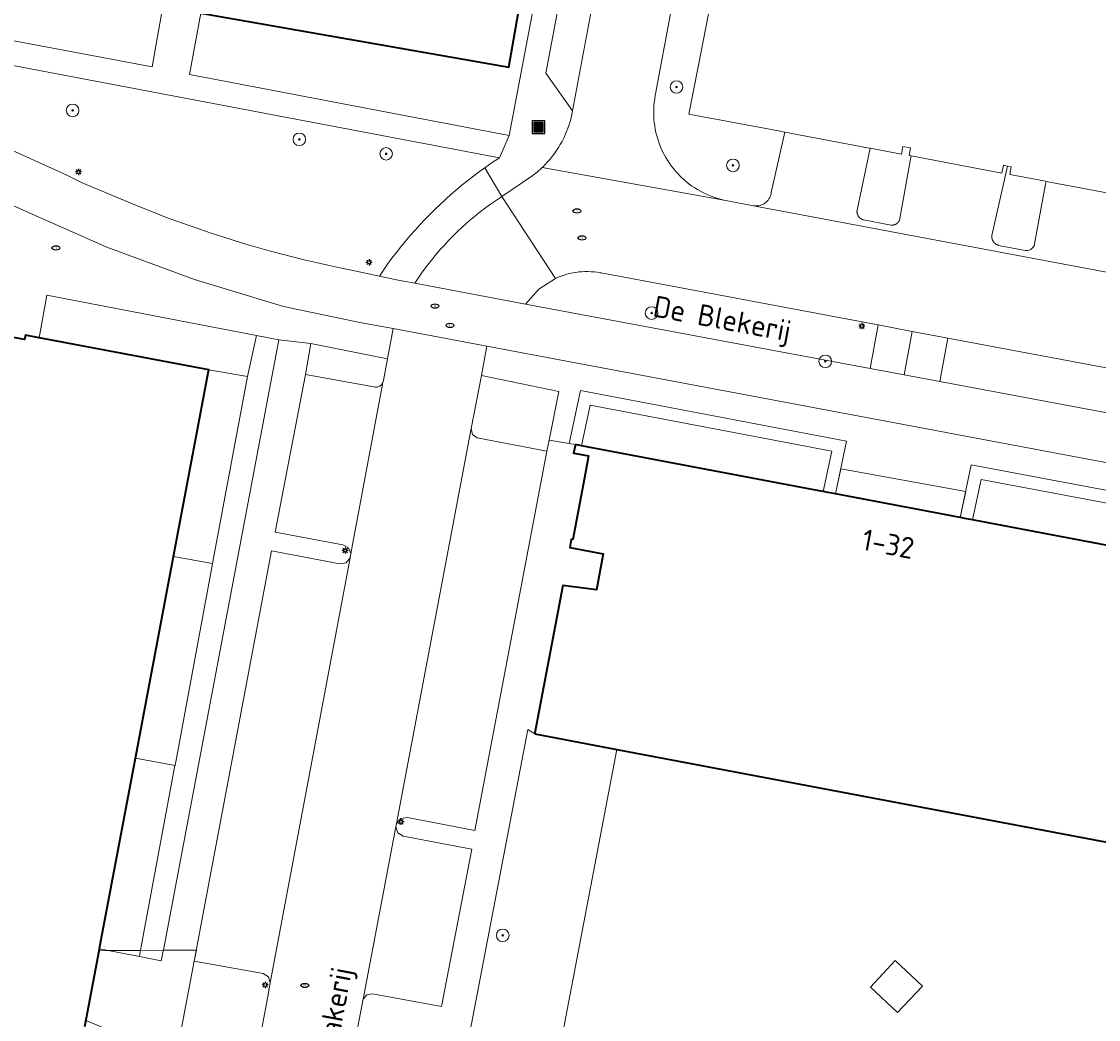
# Model space of a CAD drawing. Header units: metres. Extents: x 152610 to 160096, y 456114 to 462495.
# Tile 333 of 656: x 157652 to 157721, y 459875 to 459938. Entities that reach past the tile are written whole.
import ezdxf
from ezdxf.enums import TextEntityAlignment as Align

# ---------------------------------------------------------------- set-up
doc = ezdxf.new("R2010")
doc.units = ezdxf.units.M
doc.header["$LTSCALE"] = 0.5
doc.layers.get('0').update_dxf_attribs({"linetype": 'CONTINUOUS'})
for name, color, linetype, lineweight in [('B-PV-GK-BESCHOEIING-G', 251, 'GK-BESCHOEIING-SO', 18), ('B-PV-GR-BEPLANTING_CULTUUR_BODEMBEDEKKER-GV', 251, 'CONTINUOUS', 18), ('B-PV-GR-BEPLANTING_CULTUUR_HEESTERS-GV', 251, 'CONTINUOUS', 18), ('B-PV-GR-BEPLANTING_CULTUUR_ROOS-GV', 251, 'CONTINUOUS', 18), ('B-PV-GR-BOOM-S', 251, 'CONTINUOUS', 25), ('B-PV-GR-HAAG-GV', 251, 'CONTINUOUS', 13), ('B-PV-GR-STRUIK-GV', 251, 'CONTINUOUS', 13), ('B-PV-IE-MEUBILAIR-S', 251, 'CONTINUOUS', 25), ('B-PV-IE-MEUBILAIR_WEGMEUBILAIR_AFVALBAK-S', 251, 'CONTINUOUS', 25), ('B-PV-OG-BEBOUWING-GV', 6, 'CONTINUOUS', 35), ('B-PV-OG-BEBOUWING-T18', 1, 'CONTINUOUS', 18), ('B-PV-OG-BEBOUWING_OVERBOUWING-GV', 251, 'CONTINUOUS', 18), ('B-PV-OG-TERREIN_BEGROEID-GV', 251, 'CONTINUOUS', 18), ('B-PV-OG-TOPOGRAFIE-T18', 1, 'CONTINUOUS', 18), ('B-PV-OG-WATER_SLOOT-GV', 251, 'CONTINUOUS', 18), ('B-PV-VH-ONVERHARD_ZAND-GV', 251, 'CONTINUOUS', 18), ('B-PV-VH-OPENVERHARDING_BETONSTRAATSTEEN-GV', 251, 'CONTINUOUS', 18), ('B-PV-VH-OPENVERHARDING_TEGEL-GV', 251, 'CONTINUOUS', 18)]:
    doc.layers.add(name, color=color, linetype=linetype, lineweight=lineweight)
doc.styles.add('NLCS-ISO', font='NLCS-ISO.ttf')
doc.styles.add('NLCS-ISO-M750-T18', font='NLCS-ISO.ttf', dxfattribs={"height": 1.35})
doc.linetypes.add('GK-BESCHOEIING-SO', pattern='A,18,-3,[1,NLCS.SHX,S=0.6,R=0,X=0,Y=0],-3', length=24)

# ---------------------------------------------------------------- blocks, each defined once
blk = doc.blocks.new('SIE-WEG_AFVALBAK-SO')
h = blk.add_hatch(color=256)
h.dxf.hatch_style = 1
h.paths.add_polyline_path([(-1.5, -1.5), (1.5, -1.5), (1.5, 1.5), (-1.5, 1.5)])
for points in [[(-2, -2), (2, -2), (2, 2), (-2, 2)], [(-1.5, -1.5), (1.5, -1.5), (1.5, 1.5), (-1.5, 1.5)]]:
    blk.add_lwpolyline(points, close=True)
blk = doc.blocks.new('SIE-MEUBILAIR_PAAL_LICHTMAST-SO')
for points in [[(-0.62, 0), (-1, 0)], [(-0.71, 0.71), (-0.44, 0.44)], [(0, 1), (0, 0.62)], [(0.44, 0.44), (0.71, 0.71)], [(1, 0), (0.62, 0)], [(-0.71, -0.71), (-0.44, -0.44)], [(0, -0.62), (0, -1)], [(0.44, -0.44), (0.71, -0.71)]]:
    blk.add_lwpolyline(points)
blk.add_circle((0, 0), 0.5)
blk = doc.blocks.new('SIE-MEUBILAIR_PUT_RIOOLPUT-SO')
blk.add_ellipse((0, 0), major_axis=(1.25, 0), ratio=0.54)
at = {"style": 'NLCS-ISO'}
blk.add_text('ri', height=0.75, dxfattribs=at).set_placement((-0.04, 0.07), align=Align.MIDDLE_CENTER)
blk = doc.blocks.new('SGR-BOOM_GBKN-SO')
at = {"linetype": 'ByBlock', "lineweight": 18}
h = blk.add_hatch(color=0, dxfattribs=at)
h.dxf.hatch_style = 1
edge = h.paths.add_edge_path()
edge.add_arc((0, 0), 0.25, 0, 360)
at = {"color": 0, "linetype": 'ByBlock', "lineweight": 18}
for radius in [2, 0.25]:
    blk.add_circle((0, 0), radius, dxfattribs=at)
at = {"color": 0, "linetype": 'ByBlock', "lineweight": 18, "style": 'NLCS-ISO'}
blk.add_attdef('SOORT', (2.5, 0), '', height=1.5, dxfattribs=at)

msp = doc.modelspace()

# ---------------------------------------------------------------- linework, layer by layer
at = {"layer": 'B-PV-GK-BESCHOEIING-G', "flags": 128}
msp.add_lwpolyline([(157724.19, 459885.541), (157721.105, 459870.08), (157721.055, 459869.801), (157720.997, 459869.523), (157720.931, 459869.247), (157720.857, 459868.973), (157720.775, 459868.701), (157720.686, 459868.431), (157720.59, 459868.164), (157720.486, 459867.9), (157720.374, 459867.639), (157720.255, 459867.382), (157720.129, 459867.127), (157719.996, 459866.877), (157719.856, 459866.63), (157719.709, 459866.387), (157719.555, 459866.148), (157719.396, 459865.916), (157719.043, 459865.327), (157718.683, 459864.743), (157718.316, 459864.162), (157717.942, 459863.586), (157717.562, 459863.015), (157717.175, 459862.447), (157716.781, 459861.885), (157716.381, 459861.327), (157715.975, 459860.773), (157715.562, 459860.225), (157715.143, 459859.681), (157714.717, 459859.142), (157714.285, 459858.609), (157713.847, 459858.08), (157713.403, 459857.556), (157712.953, 459857.038), (157712.496, 459856.525), (157712.034, 459856.017), (157711.566, 459855.515), (157711.092, 459855.018), (157710.612, 459854.527), (157710.127, 459854.041), (157709.636, 459853.561), (157709.139, 459853.087), (157708.637, 459852.619), (157708.13, 459852.156), (157708.123, 459852.15), (157704.783, 459849.474), (157701.273, 459847.026), (157700.917, 459846.77), (157700.556, 459846.521), (157700.191, 459846.279), (157699.821, 459846.043), (157699.447, 459845.814), (157699.069, 459845.592), (157698.687, 459845.377), (157698.301, 459845.168), (157697.911, 459844.967), (157697.518, 459844.773), (157697.121, 459844.587), (157696.721, 459844.407), (157696.318, 459844.235), (157695.912, 459844.07), (157695.502, 459843.913), (157695.09, 459843.763), (157694.675, 459843.621), (157694.258, 459843.486), (157693.838, 459843.359), (157693.832, 459843.357), (157681.176, 459845.689), (157690.019, 459892.013)], dxfattribs=at)
msp.add_lwpolyline([(157707.714, 459878.593), (157709.448, 459876.967), (157707.87, 459875.285), (157706.136, 459876.911)], close=True, dxfattribs=at)
at = {"layer": 'B-PV-GR-BEPLANTING_CULTUUR_BODEMBEDEKKER-GV', "flags": 128}
for points in [[(157700.426, 459976.243), (157692.44, 459933.459), (157692.425, 459933.363), (157692.397, 459933.151), (157692.377, 459932.938), (157692.365, 459932.725), (157692.361, 459932.511), (157692.365, 459932.297), (157692.378, 459932.084), (157692.398, 459931.871), (157692.426, 459931.659), (157692.462, 459931.448), (157692.506, 459931.239), (157692.557, 459931.032), (157692.617, 459930.826), (157692.683, 459930.624), (157692.758, 459930.423), (157692.84, 459930.226), (157692.929, 459930.032), (157693.026, 459929.841), (157693.129, 459929.654), (157693.24, 459929.471), (157693.357, 459929.292), (157693.481, 459929.118), (157693.611, 459928.948), (157693.748, 459928.784), (157693.891, 459928.625), (157694.039, 459928.471), (157694.133, 459928.379), (157694.291, 459928.234), (157694.454, 459928.096), (157694.622, 459927.963), (157694.794, 459927.837), (157694.972, 459927.718), (157695.153, 459927.605), (157695.339, 459927.499), (157695.528, 459927.4), (157695.722, 459927.309), (157695.918, 459927.224), (157696.117, 459927.147), (157696.32, 459927.078), (157696.524, 459927.016), (157696.731, 459926.962), (157696.94, 459926.916), (157697.15, 459926.877), (157698.699, 459926.581), (157698.788, 459926.569), (157698.877, 459926.566), (157698.965, 459926.571), (157699.052, 459926.584), (157699.138, 459926.604), (157699.221, 459926.632), (157699.302, 459926.668), (157699.379, 459926.711), (157699.452, 459926.761), (157699.52, 459926.817), (157699.583, 459926.879), (157699.639, 459926.946), (157699.69, 459927.018), (157699.734, 459927.095), (157699.771, 459927.175), (157699.8, 459927.258), (157699.821, 459927.344), (157699.835, 459927.431), (157700.701, 459931.261), (157700.29, 459931.338), (157696.32, 459932.086), (157695.829, 459932.178), (157694.6, 459932.41), (157695.184, 459935.404), (157707.774, 460000)], [(157651.481, 459930.127), (157652.397, 459929.725), (157653.31, 459929.316), (157654.22, 459928.9), (157655.127, 459928.477), (157656.03, 459928.046), (157659.735, 459926.489), (157659.892, 459926.426), (157660.608, 459926.142), (157661.327, 459925.866), (157662.048, 459925.598), (157662.772, 459925.337), (157663.499, 459925.084), (157664.228, 459924.838), (157664.96, 459924.599), (157665.694, 459924.369), (157666.431, 459924.146), (157667.17, 459923.931), (157667.911, 459923.723), (157668.654, 459923.523), (157669.4, 459923.331), (157670.147, 459923.147), (157670.896, 459922.97), (157671.647, 459922.801), (157672.4, 459922.64), (157673.154, 459922.487), (157674.917, 459922.107), (157675.178, 459922.489), (157675.446, 459922.866), (157675.72, 459923.239), (157676.001, 459923.607), (157676.288, 459923.97), (157676.582, 459924.328), (157676.881, 459924.681), (157677.186, 459925.029), (157677.498, 459925.371), (157677.815, 459925.708), (157678.138, 459926.039), (157678.467, 459926.365), (157678.801, 459926.685), (157679.141, 459926.999), (157679.486, 459927.308), (157679.837, 459927.61), (157680.193, 459927.906), (157680.553, 459928.196), (157680.919, 459928.48), (157681.29, 459928.757), (157681.627, 459929.001), (157682.09, 459929.322), (157682.559, 459929.634), (157636.872, 459938.289)]]:
    msp.add_lwpolyline(points, dxfattribs=at)
for points in [[(157675.439, 459916.853), (157670.565, 459917.828), (157670.216, 459915.846), (157674.573, 459915.064), (157674.592, 459915.059), (157674.653, 459915.049), (157674.715, 459915.047), (157674.777, 459915.053), (157674.837, 459915.067), (157674.895, 459915.089), (157674.95, 459915.118), (157675, 459915.154), (157675.046, 459915.196), (157675.085, 459915.243), (157675.119, 459915.295), (157675.145, 459915.351), (157675.164, 459915.41), (157675.175, 459915.471)], [(157686.323, 459914.765), (157681.407, 459915.794), (157680.749, 459912.415), (157680.836, 459912.048), (157681.14, 459911.826), (157685.573, 459910.987), (157685.709, 459911.673)]]:
    msp.add_lwpolyline(points, close=True, dxfattribs=at)
at = {"layer": 'B-PV-GR-BEPLANTING_CULTUUR_HEESTERS-GV', "flags": 128}
for points in [[(157667.11, 459918.329), (157653.767, 459920.905), (157653.297, 459918.186), (157664.078, 459916.153), (157666.531, 459915.721)], [(157703.675, 459910.988), (157688.329, 459913.897), (157687.776, 459911.317), (157702.541, 459908.521), (157703.138, 459908.408)], [(157728.501, 459906.293), (157713.17, 459909.179), (157712.637, 459906.609), (157713.283, 459906.487), (157727.689, 459903.758), (157727.691, 459903.767), (157727.992, 459903.715)]]:
    msp.add_lwpolyline(points, close=True, dxfattribs=at)
at = {"layer": 'B-PV-GR-BEPLANTING_CULTUUR_ROOS-GV', "flags": 128}
msp.add_lwpolyline([(157688.378, 459922.388), (157688.184, 459922.396), (157687.991, 459922.396), (157687.797, 459922.387), (157687.604, 459922.371), (157687.412, 459922.346), (157687.222, 459922.314), (157687.032, 459922.274), (157686.845, 459922.226), (157686.659, 459922.17), (157686.476, 459922.107), (157686.296, 459922.036), (157686.119, 459921.958), (157685.057, 459921.275), (157684.217, 459920.333), (157706.113, 459916.234), (157706.639, 459919.001), (157689.011, 459922.307), (157688.954, 459922.318), (157688.763, 459922.349), (157688.571, 459922.373)], close=True, dxfattribs=at)
at = {"layer": 'B-PV-GR-HAAG-GV', "flags": 128}
for points in [[(157708.697, 459930.263), (157708.205, 459930.356), (157708.113, 459929.865), (157706.129, 459930.238), (157705.291, 459926.306), (157705.29, 459926.297), (157705.288, 459926.287), (157705.287, 459926.278), (157705.286, 459926.268), (157705.285, 459926.259), (157705.285, 459926.249), (157705.284, 459926.24), (157705.284, 459926.23), (157705.284, 459926.221), (157705.284, 459926.211), (157705.284, 459926.202), (157705.284, 459926.192), (157705.285, 459926.183), (157705.285, 459926.173), (157705.286, 459926.163), (157705.287, 459926.154), (157705.288, 459926.145), (157705.29, 459926.135), (157705.291, 459926.126), (157705.293, 459926.116), (157705.295, 459926.107), (157705.297, 459926.098), (157705.299, 459926.088), (157705.301, 459926.079), (157705.303, 459926.07), (157705.306, 459926.061), (157705.309, 459926.052), (157705.312, 459926.043), (157705.315, 459926.034), (157705.318, 459926.025), (157705.321, 459926.016), (157705.325, 459926.007), (157705.329, 459925.998), (157705.333, 459925.989), (157705.337, 459925.981), (157705.341, 459925.972), (157705.345, 459925.964), (157705.35, 459925.955), (157705.354, 459925.947), (157705.359, 459925.938), (157705.364, 459925.93), (157705.369, 459925.922), (157705.374, 459925.914), (157705.379, 459925.906), (157705.385, 459925.898), (157705.39, 459925.891), (157705.396, 459925.883), (157705.402, 459925.876), (157705.408, 459925.868), (157705.414, 459925.861), (157705.42, 459925.854), (157705.427, 459925.847), (157705.433, 459925.839), (157705.44, 459925.833), (157705.446, 459925.826), (157705.453, 459925.819), (157705.46, 459925.813), (157705.467, 459925.806), (157705.474, 459925.8), (157705.482, 459925.794), (157705.489, 459925.788), (157705.497, 459925.782), (157705.504, 459925.776), (157705.512, 459925.771), (157705.52, 459925.765), (157705.527, 459925.76), (157705.535, 459925.754), (157705.543, 459925.749), (157705.552, 459925.744), (157705.56, 459925.74), (157705.568, 459925.735), (157705.577, 459925.73), (157705.585, 459925.726), (157705.594, 459925.722), (157705.602, 459925.718), (157705.611, 459925.714), (157705.62, 459925.71), (157705.628, 459925.706), (157705.637, 459925.703), (157705.646, 459925.7), (157705.655, 459925.696), (157705.664, 459925.693), (157705.674, 459925.691), (157705.683, 459925.688), (157705.692, 459925.685), (157705.701, 459925.683), (157707.461, 459925.35), (157707.47, 459925.349), (157707.479, 459925.349), (157707.488, 459925.348), (157707.497, 459925.348), (157707.506, 459925.348), (157707.515, 459925.348), (157707.524, 459925.348), (157707.533, 459925.349), (157707.542, 459925.349), (157707.551, 459925.35), (157707.56, 459925.351), (157707.569, 459925.352), (157707.578, 459925.353), (157707.587, 459925.354), (157707.595, 459925.356), (157707.604, 459925.357), (157707.613, 459925.359), (157707.622, 459925.361), (157707.631, 459925.363), (157707.639, 459925.365), (157707.648, 459925.367), (157707.657, 459925.37), (157707.665, 459925.373), (157707.674, 459925.376), (157707.682, 459925.379), (157707.691, 459925.382), (157707.699, 459925.385), (157707.707, 459925.388), (157707.716, 459925.392), (157707.724, 459925.396), (157707.732, 459925.4), (157707.74, 459925.403), (157707.748, 459925.408), (157707.756, 459925.412), (157707.764, 459925.416), (157707.771, 459925.421), (157707.779, 459925.426), (157707.787, 459925.43), (157707.794, 459925.435), (157707.802, 459925.44), (157707.809, 459925.446), (157707.816, 459925.451), (157707.823, 459925.456), (157707.83, 459925.462), (157707.837, 459925.468), (157707.844, 459925.473), (157707.851, 459925.479), (157707.858, 459925.485), (157707.864, 459925.492), (157707.871, 459925.498), (157707.877, 459925.504), (157707.883, 459925.511), (157707.889, 459925.517), (157707.895, 459925.524), (157707.901, 459925.531), (157707.907, 459925.538), (157707.912, 459925.545), (157707.918, 459925.552), (157707.923, 459925.559), (157707.929, 459925.566), (157707.934, 459925.574), (157707.939, 459925.581), (157707.944, 459925.589), (157707.948, 459925.597), (157707.953, 459925.604), (157707.957, 459925.612), (157707.962, 459925.62), (157707.966, 459925.628), (157707.97, 459925.636), (157707.974, 459925.644), (157707.977, 459925.652), (157707.981, 459925.661), (157707.984, 459925.669), (157707.988, 459925.677), (157707.991, 459925.685), (157707.994, 459925.694), (157707.997, 459925.703), (157708, 459925.711), (157708.002, 459925.72), (157708.005, 459925.728), (157708.007, 459925.737), (157708.009, 459925.746), (157708.011, 459925.755), (157708.013, 459925.763), (157708.014, 459925.772), (157708.016, 459925.781), (157708.69, 459929.553), (157708.725, 459929.749), (157708.604, 459929.772)], [(157715.084, 459929.06), (157714.857, 459929.102), (157713.858, 459924.686), (157713.857, 459924.676), (157713.856, 459924.666), (157713.856, 459924.656), (157713.855, 459924.645), (157713.855, 459924.635), (157713.855, 459924.625), (157713.855, 459924.615), (157713.856, 459924.605), (157713.856, 459924.595), (157713.857, 459924.584), (157713.857, 459924.574), (157713.858, 459924.564), (157713.86, 459924.554), (157713.861, 459924.544), (157713.863, 459924.534), (157713.864, 459924.524), (157713.866, 459924.514), (157713.868, 459924.504), (157713.87, 459924.494), (157713.873, 459924.484), (157713.876, 459924.474), (157713.878, 459924.464), (157713.881, 459924.455), (157713.884, 459924.445), (157713.887, 459924.435), (157713.891, 459924.426), (157713.895, 459924.416), (157713.898, 459924.407), (157713.902, 459924.397), (157713.906, 459924.388), (157713.911, 459924.379), (157713.915, 459924.37), (157713.92, 459924.361), (157713.924, 459924.352), (157713.929, 459924.343), (157713.934, 459924.334), (157713.94, 459924.325), (157713.945, 459924.316), (157713.95, 459924.308), (157713.956, 459924.299), (157713.959, 459924.295), (157713.962, 459924.291), (157713.968, 459924.283), (157713.974, 459924.275), (157713.98, 459924.266), (157713.987, 459924.259), (157713.993, 459924.251), (157714, 459924.243), (157714.006, 459924.235), (157714.013, 459924.228), (157714.021, 459924.221), (157714.028, 459924.213), (157714.035, 459924.206), (157714.042, 459924.199), (157714.05, 459924.192), (157714.058, 459924.186), (157714.065, 459924.179), (157714.073, 459924.173), (157714.081, 459924.166), (157714.089, 459924.16), (157714.098, 459924.154), (157714.106, 459924.148), (157714.114, 459924.143), (157714.123, 459924.137), (157714.131, 459924.132), (157714.14, 459924.126), (157714.149, 459924.121), (157714.158, 459924.116), (157714.167, 459924.112), (157714.176, 459924.107), (157714.185, 459924.102), (157714.194, 459924.098), (157714.204, 459924.094), (157714.213, 459924.09), (157714.222, 459924.086), (157714.232, 459924.082), (157714.241, 459924.079), (157714.251, 459924.076), (157714.261, 459924.073), (157714.27, 459924.069), (157714.28, 459924.067), (157714.29, 459924.064), (157715.976, 459923.743), (157716.016, 459923.737), (157716.081, 459923.735), (157716.145, 459923.741), (157716.208, 459923.754), (157716.269, 459923.776), (157716.327, 459923.804), (157716.38, 459923.84), (157716.429, 459923.882), (157716.473, 459923.93), (157716.51, 459923.982), (157716.54, 459924.039), (157716.563, 459924.099), (157716.579, 459924.162), (157717.279, 459927.959), (157717.311, 459928.131), (157717.154, 459928.161), (157714.992, 459928.569)], [(157668.523, 459918.057), (157667.11, 459918.329), (157666.531, 459915.721), (157665.477, 459910.065), (157664.316, 459903.829), (157664.25, 459903.473), (157661.926, 459890.998), (157661.925, 459890.992), (157659.781, 459879.482), (157659.662, 459878.844), (157661.056, 459878.575), (157661.227, 459879.48)], [(157704.625, 459911.622), (157687.711, 459914.829), (157686.988, 459911.458), (157687.383, 459911.392), (157687.776, 459911.317), (157688.329, 459913.897), (157703.675, 459910.988), (157703.138, 459908.408), (157703.44, 459908.351), (157703.681, 459908.305), (157703.924, 459908.259)], [(157729.442, 459906.929), (157712.546, 459910.111), (157711.851, 459906.758), (157712.147, 459906.702), (157712.375, 459906.659), (157712.637, 459906.609), (157713.17, 459909.179), (157728.501, 459906.293), (157727.992, 459903.715), (157728.386, 459903.646), (157728.779, 459903.574)]]:
    msp.add_lwpolyline(points, close=True, dxfattribs=at)
at = {"layer": 'B-PV-GR-STRUIK-GV', "flags": 128}
msp.add_lwpolyline([(157707.714, 459878.593), (157706.136, 459876.911), (157707.87, 459875.285), (157709.448, 459876.967)], close=True, dxfattribs=at)
at = {"layer": 'B-PV-OG-BEBOUWING-GV', "flags": 128}
for points in [[(157663.576, 459938.832), (157683.144, 459935.389), (157685.046, 459946.195)], [(157656.191, 459874.41), (157656.294, 459874.951), (157657.033, 459878.865), (157657.122, 459879.334), (157657.15, 459879.486), (157659.414, 459891.466), (157661.837, 459904.291), (157663.998, 459915.728), (157664.042, 459915.962), (157664.078, 459916.153), (157653.297, 459918.186), (157652.424, 459918.35), (157652.364, 459918.07), (157649.946, 459918.519), (157649.992, 459918.811), (157649.232, 459918.954), (157638.338, 459921.01), (157638.303, 459920.824), (157638.259, 459920.59), (157636.899, 459913.401), (157632.905, 459892.285), (157629.954, 459876.68), (157626.94, 459860.746)], [(157727.689, 459903.758), (157713.283, 459906.487), (157712.637, 459906.609), (157712.375, 459906.659), (157712.147, 459906.702), (157711.851, 459906.758), (157703.924, 459908.259), (157703.681, 459908.305), (157703.44, 459908.351), (157703.138, 459908.408), (157702.541, 459908.521), (157687.776, 459911.317), (157687.383, 459911.392), (157687.266, 459910.846), (157687.407, 459910.82), (157688.22, 459910.672), (157687.961, 459909.289), (157687.223, 459905.358), (157687.119, 459905.371), (157687.026, 459904.846), (157689.154, 459904.447), (157688.731, 459902.172), (157686.58, 459902.439), (157684.807, 459893.061), (157684.798, 459893.002), (157690.019, 459892.013), (157724.19, 459885.541)]]:
    msp.add_lwpolyline(points, dxfattribs=at)
at = {"layer": 'B-PV-OG-BEBOUWING_OVERBOUWING-GV', "flags": 128}
for points in [[(157712.195, 459908.418), (157704.256, 459909.851), (157703.924, 459908.259), (157711.851, 459906.758)], [(157663.154, 459878.559), (157663.286, 459879.258), (157661.182, 459879.244), (157659.735, 459879.235), (157657.703, 459879.222), (157657.1, 459879.218), (157657.033, 459878.865), (157656.294, 459874.951), (157656.262, 459874.782), (157657.952, 459874.078), (157658.547, 459873.831), (157660.04, 459873.21), (157661.97, 459872.407), (157662.076, 459872.963)]]:
    msp.add_lwpolyline(points, close=True, dxfattribs=at)
at = {"layer": 'B-PV-OG-TERREIN_BEGROEID-GV', "flags": 128}
for points in [[(157666.531, 459915.721), (157664.078, 459916.153), (157664.042, 459915.962), (157663.998, 459915.728), (157661.837, 459904.291), (157664.316, 459903.829), (157665.477, 459910.065)], [(157664.316, 459903.829), (157661.837, 459904.291), (157659.414, 459891.466), (157661.926, 459890.998), (157664.25, 459903.473)], [(157684.798, 459893.002), (157684.355, 459893.288), (157675.483, 459846.89), (157676.816, 459846.614), (157679.935, 459845.952), (157681.176, 459845.689), (157690.019, 459892.013)], [(157661.926, 459890.998), (157659.414, 459891.466), (157657.15, 459879.486), (157657.122, 459879.334), (157659.662, 459878.844), (157659.781, 459879.482), (157661.925, 459890.992)]]:
    msp.add_lwpolyline(points, close=True, dxfattribs=at)
at = {"layer": 'B-PV-OG-WATER_SLOOT-GV', "flags": 128}
msp.add_lwpolyline([(157724.19, 459885.541), (157690.019, 459892.013), (157681.176, 459845.689)], dxfattribs=at)
msp.add_lwpolyline([(157707.714, 459878.593), (157709.448, 459876.967), (157707.87, 459875.285), (157706.136, 459876.911)], close=True, dxfattribs=at)
at = {"layer": 'B-PV-VH-ONVERHARD_ZAND-GV', "flags": 128}
for points in [[(157708.697, 459930.263), (157708.205, 459930.356), (157708.113, 459929.865), (157706.129, 459930.238), (157705.291, 459926.306), (157705.29, 459926.297), (157705.288, 459926.287), (157705.287, 459926.278), (157705.286, 459926.268), (157705.285, 459926.259), (157705.285, 459926.249), (157705.284, 459926.24), (157705.284, 459926.23), (157705.284, 459926.221), (157705.284, 459926.211), (157705.284, 459926.202), (157705.284, 459926.192), (157705.285, 459926.183), (157705.285, 459926.173), (157705.286, 459926.163), (157705.287, 459926.154), (157705.288, 459926.145), (157705.29, 459926.135), (157705.291, 459926.126), (157705.293, 459926.116), (157705.295, 459926.107), (157705.297, 459926.098), (157705.299, 459926.088), (157705.301, 459926.079), (157705.303, 459926.07), (157705.306, 459926.061), (157705.309, 459926.052), (157705.312, 459926.043), (157705.315, 459926.034), (157705.318, 459926.025), (157705.321, 459926.016), (157705.325, 459926.007), (157705.329, 459925.998), (157705.333, 459925.989), (157705.337, 459925.981), (157705.341, 459925.972), (157705.345, 459925.964), (157705.35, 459925.955), (157705.354, 459925.947), (157705.359, 459925.938), (157705.364, 459925.93), (157705.369, 459925.922), (157705.374, 459925.914), (157705.379, 459925.906), (157705.385, 459925.898), (157705.39, 459925.891), (157705.396, 459925.883), (157705.402, 459925.876), (157705.408, 459925.868), (157705.414, 459925.861), (157705.42, 459925.854), (157705.427, 459925.847), (157705.433, 459925.839), (157705.44, 459925.833), (157705.446, 459925.826), (157705.453, 459925.819), (157705.46, 459925.813), (157705.467, 459925.806), (157705.474, 459925.8), (157705.482, 459925.794), (157705.489, 459925.788), (157705.497, 459925.782), (157705.504, 459925.776), (157705.512, 459925.771), (157705.52, 459925.765), (157705.527, 459925.76), (157705.535, 459925.754), (157705.543, 459925.749), (157705.552, 459925.744), (157705.56, 459925.74), (157705.568, 459925.735), (157705.577, 459925.73), (157705.585, 459925.726), (157705.594, 459925.722), (157705.602, 459925.718), (157705.611, 459925.714), (157705.62, 459925.71), (157705.628, 459925.706), (157705.637, 459925.703), (157705.646, 459925.7), (157705.655, 459925.696), (157705.664, 459925.693), (157705.674, 459925.691), (157705.683, 459925.688), (157705.692, 459925.685), (157705.701, 459925.683), (157707.461, 459925.35), (157707.47, 459925.349), (157707.479, 459925.349), (157707.488, 459925.348), (157707.497, 459925.348), (157707.506, 459925.348), (157707.515, 459925.348), (157707.524, 459925.348), (157707.533, 459925.349), (157707.542, 459925.349), (157707.551, 459925.35), (157707.56, 459925.351), (157707.569, 459925.352), (157707.578, 459925.353), (157707.587, 459925.354), (157707.595, 459925.356), (157707.604, 459925.357), (157707.613, 459925.359), (157707.622, 459925.361), (157707.631, 459925.363), (157707.639, 459925.365), (157707.648, 459925.367), (157707.657, 459925.37), (157707.665, 459925.373), (157707.674, 459925.376), (157707.682, 459925.379), (157707.691, 459925.382), (157707.699, 459925.385), (157707.707, 459925.388), (157707.716, 459925.392), (157707.724, 459925.396), (157707.732, 459925.4), (157707.74, 459925.403), (157707.748, 459925.408), (157707.756, 459925.412), (157707.764, 459925.416), (157707.771, 459925.421), (157707.779, 459925.426), (157707.787, 459925.43), (157707.794, 459925.435), (157707.802, 459925.44), (157707.809, 459925.446), (157707.816, 459925.451), (157707.823, 459925.456), (157707.83, 459925.462), (157707.837, 459925.468), (157707.844, 459925.473), (157707.851, 459925.479), (157707.858, 459925.485), (157707.864, 459925.492), (157707.871, 459925.498), (157707.877, 459925.504), (157707.883, 459925.511), (157707.889, 459925.517), (157707.895, 459925.524), (157707.901, 459925.531), (157707.907, 459925.538), (157707.912, 459925.545), (157707.918, 459925.552), (157707.923, 459925.559), (157707.929, 459925.566), (157707.934, 459925.574), (157707.939, 459925.581), (157707.944, 459925.589), (157707.948, 459925.597), (157707.953, 459925.604), (157707.957, 459925.612), (157707.962, 459925.62), (157707.966, 459925.628), (157707.97, 459925.636), (157707.974, 459925.644), (157707.977, 459925.652), (157707.981, 459925.661), (157707.984, 459925.669), (157707.988, 459925.677), (157707.991, 459925.685), (157707.994, 459925.694), (157707.997, 459925.703), (157708, 459925.711), (157708.002, 459925.72), (157708.005, 459925.728), (157708.007, 459925.737), (157708.009, 459925.746), (157708.011, 459925.755), (157708.013, 459925.763), (157708.014, 459925.772), (157708.016, 459925.781), (157708.69, 459929.553), (157708.725, 459929.749), (157708.604, 459929.772)], [(157715.084, 459929.06), (157714.857, 459929.102), (157713.858, 459924.686), (157713.857, 459924.676), (157713.856, 459924.666), (157713.856, 459924.656), (157713.855, 459924.645), (157713.855, 459924.635), (157713.855, 459924.625), (157713.855, 459924.615), (157713.856, 459924.605), (157713.856, 459924.595), (157713.857, 459924.584), (157713.857, 459924.574), (157713.858, 459924.564), (157713.86, 459924.554), (157713.861, 459924.544), (157713.863, 459924.534), (157713.864, 459924.524), (157713.866, 459924.514), (157713.868, 459924.504), (157713.87, 459924.494), (157713.873, 459924.484), (157713.876, 459924.474), (157713.878, 459924.464), (157713.881, 459924.455), (157713.884, 459924.445), (157713.887, 459924.435), (157713.891, 459924.426), (157713.895, 459924.416), (157713.898, 459924.407), (157713.902, 459924.397), (157713.906, 459924.388), (157713.911, 459924.379), (157713.915, 459924.37), (157713.92, 459924.361), (157713.924, 459924.352), (157713.929, 459924.343), (157713.934, 459924.334), (157713.94, 459924.325), (157713.945, 459924.316), (157713.95, 459924.308), (157713.956, 459924.299), (157713.959, 459924.295), (157713.962, 459924.291), (157713.968, 459924.283), (157713.974, 459924.275), (157713.98, 459924.266), (157713.987, 459924.259), (157713.993, 459924.251), (157714, 459924.243), (157714.006, 459924.235), (157714.013, 459924.228), (157714.021, 459924.221), (157714.028, 459924.213), (157714.035, 459924.206), (157714.042, 459924.199), (157714.05, 459924.192), (157714.058, 459924.186), (157714.065, 459924.179), (157714.073, 459924.173), (157714.081, 459924.166), (157714.089, 459924.16), (157714.098, 459924.154), (157714.106, 459924.148), (157714.114, 459924.143), (157714.123, 459924.137), (157714.131, 459924.132), (157714.14, 459924.126), (157714.149, 459924.121), (157714.158, 459924.116), (157714.167, 459924.112), (157714.176, 459924.107), (157714.185, 459924.102), (157714.194, 459924.098), (157714.204, 459924.094), (157714.213, 459924.09), (157714.222, 459924.086), (157714.232, 459924.082), (157714.241, 459924.079), (157714.251, 459924.076), (157714.261, 459924.073), (157714.27, 459924.069), (157714.28, 459924.067), (157714.29, 459924.064), (157715.976, 459923.743), (157716.016, 459923.737), (157716.081, 459923.735), (157716.145, 459923.741), (157716.208, 459923.754), (157716.269, 459923.776), (157716.327, 459923.804), (157716.38, 459923.84), (157716.429, 459923.882), (157716.473, 459923.93), (157716.51, 459923.982), (157716.54, 459924.039), (157716.563, 459924.099), (157716.579, 459924.162), (157717.279, 459927.959), (157717.311, 459928.131), (157717.154, 459928.161), (157714.992, 459928.569)], [(157668.523, 459918.057), (157667.11, 459918.329), (157666.531, 459915.721), (157665.477, 459910.065), (157664.316, 459903.829), (157664.25, 459903.473), (157661.926, 459890.998), (157661.925, 459890.992), (157659.781, 459879.482), (157659.662, 459878.844), (157661.056, 459878.575), (157661.227, 459879.48)], [(157704.625, 459911.622), (157687.711, 459914.829), (157686.988, 459911.458), (157687.383, 459911.392), (157687.776, 459911.317), (157688.329, 459913.897), (157703.675, 459910.988), (157703.138, 459908.408), (157703.44, 459908.351), (157703.681, 459908.305), (157703.924, 459908.259)], [(157729.442, 459906.929), (157712.546, 459910.111), (157711.851, 459906.758), (157712.147, 459906.702), (157712.375, 459906.659), (157712.637, 459906.609), (157713.17, 459909.179), (157728.501, 459906.293), (157727.992, 459903.715), (157728.386, 459903.646), (157728.779, 459903.574)]]:
    msp.add_lwpolyline(points, close=True, dxfattribs=at)
at = {"layer": 'B-PV-VH-OPENVERHARDING_BETONSTRAATSTEEN-GV', "flags": 128}
for points in [[(157695.207, 459975.371), (157687.198, 459932.608), (157687.155, 459932.384), (157687.104, 459932.161), (157687.045, 459931.94), (157686.978, 459931.722), (157686.904, 459931.506), (157686.822, 459931.293), (157686.733, 459931.082), (157686.637, 459930.875), (157686.533, 459930.672), (157686.422, 459930.472), (157686.305, 459930.276), (157686.18, 459930.085), (157686.049, 459929.898), (157685.912, 459929.715), (157685.768, 459929.538), (157685.618, 459929.366), (157685.462, 459929.199), (157685.301, 459929.037), (157685.273, 459929.011), (157696.94, 459926.916), (157696.731, 459926.962), (157696.524, 459927.016), (157696.32, 459927.078), (157696.117, 459927.147), (157695.918, 459927.224), (157695.722, 459927.309), (157695.528, 459927.4), (157695.339, 459927.499), (157695.153, 459927.605), (157694.972, 459927.718), (157694.794, 459927.837), (157694.622, 459927.963), (157694.454, 459928.096), (157694.291, 459928.234), (157694.133, 459928.379), (157694.039, 459928.471), (157693.891, 459928.625), (157693.748, 459928.784), (157693.611, 459928.948), (157693.481, 459929.118), (157693.357, 459929.292), (157693.24, 459929.471), (157693.129, 459929.654), (157693.026, 459929.841), (157692.929, 459930.032), (157692.84, 459930.226), (157692.758, 459930.423), (157692.683, 459930.624), (157692.617, 459930.826), (157692.557, 459931.032), (157692.506, 459931.239), (157692.462, 459931.448), (157692.426, 459931.659), (157692.398, 459931.871), (157692.378, 459932.084), (157692.365, 459932.297), (157692.361, 459932.511), (157692.365, 459932.725), (157692.377, 459932.938), (157692.397, 459933.151), (157692.425, 459933.363), (157692.44, 459933.459), (157700.426, 459976.243)], [(157722.754, 459927.106), (157717.311, 459928.131), (157717.279, 459927.959), (157716.579, 459924.162), (157716.563, 459924.099), (157716.54, 459924.039), (157716.51, 459923.982), (157716.473, 459923.93), (157716.429, 459923.882), (157716.38, 459923.84), (157716.327, 459923.804), (157716.269, 459923.776), (157716.208, 459923.754), (157716.145, 459923.741), (157716.081, 459923.735), (157716.016, 459923.737), (157715.976, 459923.743), (157714.29, 459924.064), (157714.28, 459924.067), (157714.27, 459924.069), (157714.261, 459924.073), (157714.251, 459924.076), (157714.241, 459924.079), (157714.232, 459924.082), (157714.222, 459924.086), (157714.213, 459924.09), (157714.204, 459924.094), (157714.194, 459924.098), (157714.185, 459924.102), (157714.176, 459924.107), (157714.167, 459924.112), (157714.158, 459924.116), (157714.149, 459924.121), (157714.14, 459924.126), (157714.131, 459924.132), (157714.123, 459924.137), (157714.114, 459924.143), (157714.106, 459924.148), (157714.098, 459924.154), (157714.089, 459924.16), (157714.081, 459924.166), (157714.073, 459924.173), (157714.065, 459924.179), (157714.058, 459924.186), (157714.05, 459924.192), (157714.042, 459924.199), (157714.035, 459924.206), (157714.028, 459924.213), (157714.021, 459924.221), (157714.013, 459924.228), (157714.006, 459924.235), (157714, 459924.243), (157713.993, 459924.251), (157713.987, 459924.259), (157713.98, 459924.266), (157713.974, 459924.275), (157713.968, 459924.283), (157713.962, 459924.291), (157713.959, 459924.295), (157713.956, 459924.299), (157713.95, 459924.308), (157713.945, 459924.316), (157713.94, 459924.325), (157713.934, 459924.334), (157713.929, 459924.343), (157713.924, 459924.352), (157713.92, 459924.361), (157713.915, 459924.37), (157713.911, 459924.379), (157713.906, 459924.388), (157713.902, 459924.397), (157713.898, 459924.407), (157713.895, 459924.416), (157713.891, 459924.426), (157713.887, 459924.435), (157713.884, 459924.445), (157713.881, 459924.455), (157713.878, 459924.464), (157713.876, 459924.474), (157713.873, 459924.484), (157713.87, 459924.494), (157713.868, 459924.504), (157713.866, 459924.514), (157713.864, 459924.524), (157713.863, 459924.534), (157713.861, 459924.544), (157713.86, 459924.554), (157713.858, 459924.564), (157713.857, 459924.574), (157713.857, 459924.584), (157713.856, 459924.595), (157713.856, 459924.605), (157713.855, 459924.615), (157713.855, 459924.625), (157713.855, 459924.635), (157713.855, 459924.645), (157713.856, 459924.656), (157713.856, 459924.666), (157713.857, 459924.676), (157713.858, 459924.686), (157714.857, 459929.102), (157714.593, 459929.152), (157714.5, 459928.661), (157708.725, 459929.749), (157708.69, 459929.553), (157708.016, 459925.781), (157708.014, 459925.772), (157708.013, 459925.763), (157708.011, 459925.755), (157708.009, 459925.746), (157708.007, 459925.737), (157708.005, 459925.728), (157708.002, 459925.72), (157708, 459925.711), (157707.997, 459925.703), (157707.994, 459925.694), (157707.991, 459925.685), (157707.988, 459925.677), (157707.984, 459925.669), (157707.981, 459925.661), (157707.977, 459925.652), (157707.974, 459925.644), (157707.97, 459925.636), (157707.966, 459925.628), (157707.962, 459925.62), (157707.957, 459925.612), (157707.953, 459925.604), (157707.948, 459925.597), (157707.944, 459925.589), (157707.939, 459925.581), (157707.934, 459925.574), (157707.929, 459925.566), (157707.923, 459925.559), (157707.918, 459925.552), (157707.912, 459925.545), (157707.907, 459925.538), (157707.901, 459925.531), (157707.895, 459925.524), (157707.889, 459925.517), (157707.883, 459925.511), (157707.877, 459925.504), (157707.871, 459925.498), (157707.864, 459925.492), (157707.858, 459925.485), (157707.851, 459925.479), (157707.844, 459925.473), (157707.837, 459925.468), (157707.83, 459925.462), (157707.823, 459925.456), (157707.816, 459925.451), (157707.809, 459925.446), (157707.802, 459925.44), (157707.794, 459925.435), (157707.787, 459925.43), (157707.779, 459925.426), (157707.771, 459925.421), (157707.764, 459925.416), (157707.756, 459925.412), (157707.748, 459925.408), (157707.74, 459925.403), (157707.732, 459925.4), (157707.724, 459925.396), (157707.716, 459925.392), (157707.707, 459925.388), (157707.699, 459925.385), (157707.691, 459925.382), (157707.682, 459925.379), (157707.674, 459925.376), (157707.665, 459925.373), (157707.657, 459925.37), (157707.648, 459925.367), (157707.639, 459925.365), (157707.631, 459925.363), (157707.622, 459925.361), (157707.613, 459925.359), (157707.604, 459925.357), (157707.595, 459925.356), (157707.587, 459925.354), (157707.578, 459925.353), (157707.569, 459925.352), (157707.56, 459925.351), (157707.551, 459925.35), (157707.542, 459925.349), (157707.533, 459925.349), (157707.524, 459925.348), (157707.515, 459925.348), (157707.506, 459925.348), (157707.497, 459925.348), (157707.488, 459925.348), (157707.479, 459925.349), (157707.47, 459925.349), (157707.461, 459925.35), (157705.701, 459925.683), (157705.692, 459925.685), (157705.683, 459925.688), (157705.674, 459925.691), (157705.664, 459925.693), (157705.655, 459925.696), (157705.646, 459925.7), (157705.637, 459925.703), (157705.628, 459925.706), (157705.62, 459925.71), (157705.611, 459925.714), (157705.602, 459925.718), (157705.594, 459925.722), (157705.585, 459925.726), (157705.577, 459925.73), (157705.568, 459925.735), (157705.56, 459925.74), (157705.552, 459925.744), (157705.543, 459925.749), (157705.535, 459925.754), (157705.527, 459925.76), (157705.52, 459925.765), (157705.512, 459925.771), (157705.504, 459925.776), (157705.497, 459925.782), (157705.489, 459925.788), (157705.482, 459925.794), (157705.474, 459925.8), (157705.467, 459925.806), (157705.46, 459925.813), (157705.453, 459925.819), (157705.446, 459925.826), (157705.44, 459925.833), (157705.433, 459925.839), (157705.427, 459925.847), (157705.42, 459925.854), (157705.414, 459925.861), (157705.408, 459925.868), (157705.402, 459925.876), (157705.396, 459925.883), (157705.39, 459925.891), (157705.385, 459925.898), (157705.379, 459925.906), (157705.374, 459925.914), (157705.369, 459925.922), (157705.364, 459925.93), (157705.359, 459925.938), (157705.354, 459925.947), (157705.35, 459925.955), (157705.345, 459925.964), (157705.341, 459925.972), (157705.337, 459925.981), (157705.333, 459925.989), (157705.329, 459925.998), (157705.325, 459926.007), (157705.321, 459926.016), (157705.318, 459926.025), (157705.315, 459926.034), (157705.312, 459926.043), (157705.309, 459926.052), (157705.306, 459926.061), (157705.303, 459926.07), (157705.301, 459926.079), (157705.299, 459926.088), (157705.297, 459926.098), (157705.295, 459926.107), (157705.293, 459926.116), (157705.291, 459926.126), (157705.29, 459926.135), (157705.288, 459926.145), (157705.287, 459926.154), (157705.286, 459926.163), (157705.285, 459926.173), (157705.285, 459926.183), (157705.284, 459926.192), (157705.284, 459926.202), (157705.284, 459926.211), (157705.284, 459926.221), (157705.284, 459926.23), (157705.284, 459926.24), (157705.285, 459926.249), (157705.285, 459926.259), (157705.286, 459926.268), (157705.287, 459926.278), (157705.288, 459926.287), (157705.29, 459926.297), (157705.291, 459926.306), (157706.129, 459930.238), (157705.951, 459930.272), (157700.701, 459931.261), (157699.835, 459927.431), (157699.821, 459927.344), (157699.8, 459927.258), (157699.771, 459927.175), (157699.734, 459927.095), (157699.69, 459927.018), (157699.639, 459926.946), (157699.583, 459926.879), (157699.52, 459926.817), (157699.452, 459926.761), (157699.379, 459926.711), (157699.302, 459926.668), (157699.221, 459926.632), (157699.138, 459926.604), (157699.052, 459926.584), (157698.965, 459926.571), (157698.877, 459926.566), (157698.788, 459926.569), (157698.699, 459926.581), (157722.85, 459922.035)], [(157729.427, 459911.869), (157710.55, 459915.403), (157708.275, 459915.829), (157706.113, 459916.234), (157684.217, 459920.333), (157677.167, 459921.653), (157676.118, 459921.849), (157674.917, 459922.107), (157673.154, 459922.487), (157672.4, 459922.64), (157671.647, 459922.801), (157670.896, 459922.97), (157670.147, 459923.147), (157669.4, 459923.331), (157668.654, 459923.523), (157667.911, 459923.723), (157667.17, 459923.931), (157666.431, 459924.146), (157665.694, 459924.369), (157664.96, 459924.599), (157664.228, 459924.838), (157663.499, 459925.084), (157662.772, 459925.337), (157662.048, 459925.598), (157661.327, 459925.866), (157660.608, 459926.142), (157659.892, 459926.426), (157659.735, 459926.489), (157656.03, 459928.046), (157655.127, 459928.477), (157654.22, 459928.9), (157653.31, 459929.316), (157652.397, 459929.725), (157651.481, 459930.127)], [(157722.85, 459922.035), (157698.699, 459926.581), (157697.15, 459926.877), (157696.94, 459926.916), (157685.273, 459929.011), (157684.953, 459928.726), (157684.616, 459928.463), (157682.707, 459927.173), (157686.119, 459921.958), (157686.296, 459922.036), (157686.476, 459922.107), (157686.659, 459922.17), (157686.845, 459922.226), (157687.032, 459922.274), (157687.222, 459922.314), (157687.412, 459922.346), (157687.604, 459922.371), (157687.797, 459922.387), (157687.991, 459922.396), (157688.184, 459922.396), (157688.378, 459922.388), (157688.571, 459922.373), (157688.763, 459922.349), (157688.954, 459922.318), (157689.011, 459922.307), (157706.639, 459919.001), (157708.801, 459918.595), (157711.061, 459918.17), (157732.91, 459914.074)], [(157648.28, 459928.076), (157652.847, 459926.039), (157657.598, 459923.94), (157663.159, 459921.888), (157668.834, 459920.174), (157673.786, 459919.148), (157675.798, 459918.77), (157681.756, 459917.651), (157754.363, 459904.008)], [(157673.174, 459872.36), (157673.728, 459875.271), (157673.892, 459876.135), (157675.963, 459887.09), (157676.002, 459887.299), (157680.749, 459912.415), (157681.407, 459915.794), (157681.756, 459917.651), (157675.798, 459918.77), (157675.439, 459916.853), (157675.175, 459915.471), (157675.164, 459915.41), (157675.145, 459915.351), (157673.107, 459904.47), (157673.056, 459904.196), (157667.977, 459877.172), (157667.827, 459876.317), (157667.27, 459873.376)]]:
    msp.add_lwpolyline(points, dxfattribs=at)
for points in [[(157687.198, 459932.608), (157695.207, 459975.371), (157692.816, 459973.733), (157690.378, 459960.835), (157689.828, 459957.923), (157687.517, 459945.697), (157685.498, 459935.017)], [(157686.119, 459921.958), (157682.707, 459927.173), (157682.619, 459927.116), (157682.296, 459926.899), (157681.978, 459926.676), (157681.664, 459926.446), (157681.356, 459926.21), (157681.052, 459925.968), (157680.753, 459925.72), (157680.459, 459925.465), (157680.171, 459925.205), (157679.888, 459924.938), (157679.611, 459924.666), (157679.339, 459924.388), (157679.073, 459924.105), (157678.813, 459923.816), (157678.559, 459923.522), (157678.311, 459923.222), (157678.07, 459922.918), (157677.834, 459922.609), (157677.605, 459922.295), (157677.383, 459921.976), (157677.167, 459921.653), (157684.217, 459920.333), (157685.057, 459921.275)], [(157711.061, 459918.17), (157708.801, 459918.595), (157708.275, 459915.829), (157710.55, 459915.403)], [(157732.91, 459914.074), (157711.061, 459918.17), (157710.55, 459915.403), (157729.427, 459911.869)], [(157674.573, 459915.064), (157670.216, 459915.846), (157668.286, 459905.819), (157672.605, 459905.033), (157672.953, 459904.838), (157673.107, 459904.47), (157675.145, 459915.351), (157675.119, 459915.295), (157675.085, 459915.243), (157675.046, 459915.196), (157675, 459915.154), (157674.95, 459915.118), (157674.895, 459915.089), (157674.837, 459915.067), (157674.777, 459915.053), (157674.715, 459915.047), (157674.653, 459915.049), (157674.592, 459915.059)], [(157680.836, 459912.048), (157680.749, 459912.415), (157676.002, 459887.299), (157676.286, 459887.623), (157676.712, 459887.69), (157680.992, 459886.865), (157685.573, 459910.987), (157681.14, 459911.826)], [(157672.408, 459903.819), (157668.066, 459904.651), (157663.154, 459878.559), (157667.541, 459877.764), (157667.873, 459877.552), (157667.977, 459877.172), (157673.056, 459904.196), (157672.803, 459903.886)], [(157676.094, 459886.707), (157675.963, 459887.09), (157673.892, 459876.135), (157674.129, 459876.403), (157674.478, 459876.477), (157678.875, 459875.665), (157680.789, 459885.671), (157676.442, 459886.499)]]:
    msp.add_lwpolyline(points, close=True, dxfattribs=at)
at = {"layer": 'B-PV-VH-OPENVERHARDING_TEGEL-GV', "flags": 128}
for points in [[(157686.006, 459946.044), (157683.165, 459931.052), (157682.559, 459929.634), (157682.09, 459929.322), (157681.627, 459929.001), (157682.707, 459927.173), (157684.616, 459928.463), (157684.953, 459928.726), (157685.273, 459929.011), (157685.301, 459929.037), (157685.462, 459929.199), (157685.618, 459929.366), (157685.768, 459929.538), (157685.912, 459929.715), (157686.049, 459929.898), (157686.18, 459930.085), (157686.305, 459930.276), (157686.422, 459930.472), (157686.533, 459930.672), (157686.637, 459930.875), (157686.733, 459931.082), (157686.822, 459931.293), (157686.904, 459931.506), (157686.978, 459931.722), (157687.045, 459931.94), (157687.104, 459932.161), (157687.155, 459932.384), (157687.198, 459932.608), (157685.498, 459935.017), (157687.517, 459945.697)], [(157636.872, 459938.289), (157682.559, 459929.634), (157683.165, 459931.052), (157662.856, 459934.925), (157663.576, 459938.832)], [(157661.161, 459939.257), (157660.474, 459935.418), (157645.1, 459938.298)], [(157649.946, 459918.519), (157652.364, 459918.07), (157652.424, 459918.35), (157653.297, 459918.186), (157653.767, 459920.905), (157667.11, 459918.329), (157668.523, 459918.057), (157670.565, 459917.828), (157675.439, 459916.853), (157675.798, 459918.77), (157673.786, 459919.148), (157668.834, 459920.174), (157663.159, 459921.888), (157657.598, 459923.94), (157652.847, 459926.039), (157648.28, 459928.076)], [(157667.27, 459873.376), (157667.827, 459876.317), (157667.977, 459877.172), (157667.873, 459877.552), (157667.541, 459877.764), (157663.154, 459878.559), (157668.066, 459904.651), (157672.408, 459903.819), (157672.803, 459903.886), (157673.056, 459904.196), (157673.107, 459904.47), (157672.953, 459904.838), (157672.605, 459905.033), (157668.286, 459905.819), (157670.216, 459915.846), (157670.565, 459917.828), (157668.523, 459918.057), (157661.227, 459879.48), (157661.056, 459878.575), (157659.662, 459878.844), (157657.122, 459879.334), (157657.033, 459878.865), (157656.294, 459874.951), (157656.191, 459874.41)], [(157675.483, 459846.89), (157684.355, 459893.288), (157684.798, 459893.002), (157684.807, 459893.061), (157686.58, 459902.439), (157688.731, 459902.172), (157689.154, 459904.447), (157687.026, 459904.846), (157687.119, 459905.371), (157687.223, 459905.358), (157687.961, 459909.289), (157688.22, 459910.672), (157687.407, 459910.82), (157687.266, 459910.846), (157687.383, 459911.392), (157686.988, 459911.458), (157685.709, 459911.673), (157685.573, 459910.987), (157680.992, 459886.865), (157676.712, 459887.69), (157676.286, 459887.623), (157676.002, 459887.299), (157675.963, 459887.09), (157676.094, 459886.707), (157676.442, 459886.499), (157680.789, 459885.671), (157678.875, 459875.665), (157674.478, 459876.477), (157674.129, 459876.403), (157673.892, 459876.135), (157673.728, 459875.271), (157673.174, 459872.36)]]:
    msp.add_lwpolyline(points, dxfattribs=at)
for points in [[(157682.707, 459927.173), (157681.627, 459929.001), (157681.29, 459928.757), (157680.919, 459928.48), (157680.553, 459928.196), (157680.193, 459927.906), (157679.837, 459927.61), (157679.486, 459927.308), (157679.141, 459926.999), (157678.801, 459926.685), (157678.467, 459926.365), (157678.138, 459926.039), (157677.815, 459925.708), (157677.498, 459925.371), (157677.186, 459925.029), (157676.881, 459924.681), (157676.582, 459924.328), (157676.288, 459923.97), (157676.001, 459923.607), (157675.72, 459923.239), (157675.446, 459922.866), (157675.178, 459922.489), (157674.917, 459922.107), (157676.118, 459921.849), (157677.167, 459921.653), (157677.383, 459921.976), (157677.605, 459922.295), (157677.834, 459922.609), (157678.07, 459922.918), (157678.311, 459923.222), (157678.559, 459923.522), (157678.813, 459923.816), (157679.073, 459924.105), (157679.339, 459924.388), (157679.611, 459924.666), (157679.888, 459924.938), (157680.171, 459925.205), (157680.459, 459925.465), (157680.753, 459925.72), (157681.052, 459925.968), (157681.356, 459926.21), (157681.664, 459926.446), (157681.978, 459926.676), (157682.296, 459926.899), (157682.619, 459927.116)], [(157708.275, 459915.829), (157708.801, 459918.595), (157706.639, 459919.001), (157706.113, 459916.234)], [(157750.842, 459902.56), (157753.698, 459901.996), (157754.363, 459904.008), (157681.756, 459917.651), (157681.407, 459915.794), (157686.323, 459914.765), (157685.709, 459911.673), (157686.988, 459911.458), (157687.711, 459914.829), (157704.625, 459911.622), (157703.924, 459908.259), (157711.851, 459906.758), (157712.546, 459910.111), (157729.442, 459906.929), (157728.779, 459903.574), (157730.664, 459903.227), (157731.227, 459906.289), (157738.898, 459904.823), (157744.791, 459903.678), (157749.624, 459902.785)]]:
    msp.add_lwpolyline(points, close=True, dxfattribs=at)

# ---------------------------------------------------------------- block references
at = {"layer": 'B-PV-GR-BOOM-S', "xscale": 0.2, "yscale": 0.2, "zscale": 0.2}
for p in [(157693.81, 459934.13), (157655.413, 459932.643), (157669.831, 459930.803), (157675.353, 459929.882), (157697.395, 459929.147), (157692.225, 459919.759), (157703.268, 459916.691), (157682.761, 459880.196)]:
    msp.add_blockref('SGR-BOOM_GBKN-SO', p, dxfattribs=at)
at = {"layer": 'B-PV-IE-MEUBILAIR-S', "xscale": 0.2, "yscale": 0.2, "zscale": 0.2}
for name, p in [('SIE-MEUBILAIR_PAAL_LICHTMAST-SO', (157655.791, 459928.734)), ('SIE-MEUBILAIR_PUT_RIOOLPUT-SO', (157687.48, 459926.254)), ('SIE-MEUBILAIR_PUT_RIOOLPUT-SO', (157687.796, 459924.537)), ('SIE-MEUBILAIR_PUT_RIOOLPUT-SO', (157654.356, 459923.899)), ('SIE-MEUBILAIR_PAAL_LICHTMAST-SO', (157674.262, 459922.983)), ('SIE-MEUBILAIR_PUT_RIOOLPUT-SO', (157678.454, 459920.203)), ('SIE-MEUBILAIR_PUT_RIOOLPUT-SO', (157679.409, 459918.972)), ('SIE-MEUBILAIR_PAAL_LICHTMAST-SO', (157705.593, 459918.934)), ('SIE-MEUBILAIR_PAAL_LICHTMAST-SO', (157672.745, 459904.662)), ('SIE-MEUBILAIR_PAAL_LICHTMAST-SO', (157676.29, 459887.411)), ('SIE-MEUBILAIR_PAAL_LICHTMAST-SO', (157667.657, 459877.042)), ('SIE-MEUBILAIR_PUT_RIOOLPUT-SO', (157670.179, 459877.009))]:
    msp.add_blockref(name, p, dxfattribs=at)
at = {"layer": 'B-PV-IE-MEUBILAIR_WEGMEUBILAIR_AFVALBAK-S', "xscale": 0.2, "yscale": 0.2, "zscale": 0.2}
msp.add_blockref('SIE-WEG_AFVALBAK-SO', (157685.042, 459931.573), dxfattribs=at)

# ---------------------------------------------------------------- texts
at = {"layer": 'B-PV-OG-BEBOUWING-T18', "style": 'NLCS-ISO-M750-T18'}
msp.add_text('1-32', height=1.35, rotation=349.3, dxfattribs=at).set_placement((157707.267, 459905.081), align=Align.MIDDLE)
at = {"layer": 'B-PV-OG-TOPOGRAFIE-T18', "style": 'NLCS-ISO-M750-T18'}
for s, rotation, p in [('De Blekerij', 349.4, (157696.686, 459919.209)), ('De Zeilmakerij', 79.3, (157671.685, 459872.543))]:
    msp.add_text(s, height=1.35, rotation=rotation, dxfattribs=at).set_placement(p, align=Align.MIDDLE)

doc.saveas('drawing.dxf')
